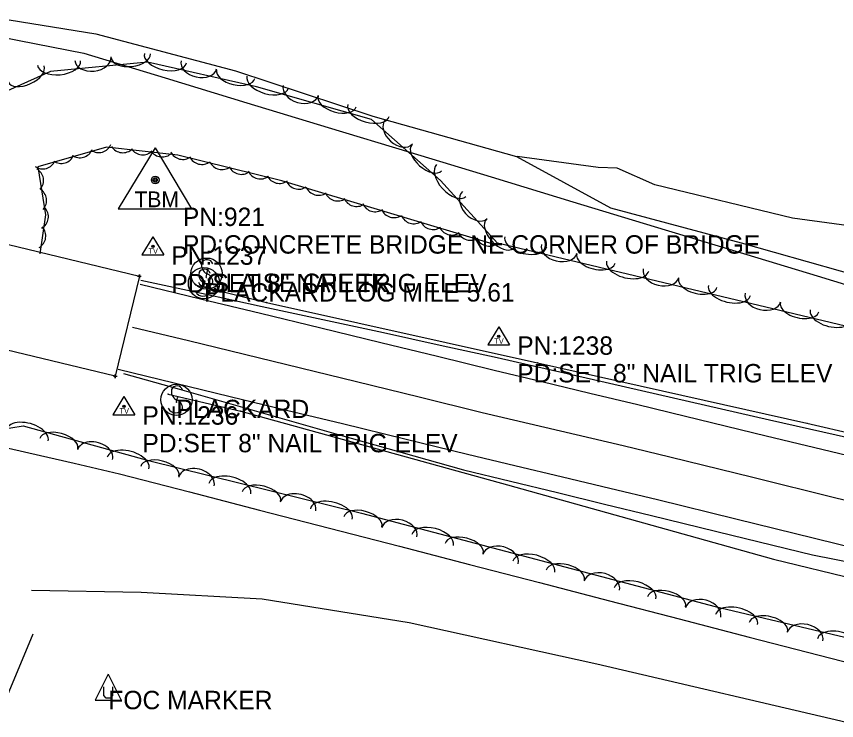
# Model space of a CAD drawing. Extents: x 1441650 to 1491889, y 345904 to 358319.
# Drawn here: x 1469911 to 1470133.7, y 348807.7 to 348999 of the extents above; entities that cross this region are included whole.
import ezdxf

# ---------------------------------------------------------------- set-up
doc = ezdxf.new("R2010")
doc.units = 0
for name, color, linetype in [('S_BRIDGE', 7, 'Continuous'), ('S_EDGE_PAVEMENT', 7, 'Continuous'), ('S_GUARDRAIL', 7, 'Continuous'), ('S_MSC_PT_SYM', 7, 'Continuous'), ('S_PAVEMENT_CROWN', 7, 'Continuous'), ('S_PRIMARY_CTL', 7, 'Continuous'), ('S_PRIMARY_CTL_ANNOT', 7, 'Continuous'), ('S_RDW_PT_SYM', 7, 'Continuous'), ('S_SECONDARY_CTL', 7, 'Continuous'), ('S_SECONDARY_CTL_ANNOT', 7, 'Continuous'), ('S_SHOULDER', 7, 'Continuous'), ('S_SIGN', 7, 'Continuous'), ('S_SIGN_ANNOT', 7, 'Continuous'), ('S_STR_PT_SYM', 7, 'Continuous'), ('S_STREAM', 7, 'Continuous'), ('S_TREE', 7, 'Continuous'), ('S_UNDERGROUND_CABLE', 7, 'Continuous'), ('S_UTILITY_POLE_ANNOT', 7, 'Continuous')]:
    doc.layers.add(name, color=color, linetype=linetype)

msp = doc.modelspace()

# ---------------------------------------------------------------- linework, layer by layer
at = {"layer": 'S_BRIDGE'}
for p, q in [((1469679.08, 348992.52), (1469944.44, 348928.39)), ((1469937.87, 348901.24), (1469672.59, 348965.36)), ((1469944.44, 348928.39), (1469937.87, 348901.24))]:
    msp.add_line(p, q, dxfattribs=at)
at = {"layer": 'S_EDGE_PAVEMENT'}
for points in [[(1469944.67, 348926.21), (1469961, 348922.27), (1469977.34, 348918.33), (1469993.67, 348914.38), (1470010.01, 348910.44), (1470025.37, 348906.67), (1470040.74, 348902.91), (1470053.74, 348899.78), (1470066.74, 348896.66), (1470079.75, 348893.53), (1470092.75, 348890.41), (1470114.64, 348885.08), (1470136.53, 348879.75), (1470149.24, 348876.68), (1470161.95, 348873.61), (1470174.66, 348870.55), (1470187.36, 348867.48), (1470209.76, 348862.06), (1470232.16, 348856.64), (1470245.12, 348853.49), (1470258.08, 348850.33), (1470271.04, 348847.17)], [(1469938.67, 348903.12), (1469953.9, 348899.43), (1469969.12, 348895.75), (1469984.34, 348892.06), (1469999.56, 348888.37), (1470016.54, 348884.24), (1470033.51, 348880.11), (1470046.41, 348877.01), (1470059.3, 348873.91), (1470072.19, 348870.81), (1470085.08, 348867.71), (1470106.42, 348862.47), (1470127.77, 348857.22), (1470140.23, 348854.2), (1470152.69, 348851.18), (1470165.16, 348848.16), (1470177.62, 348845.14), (1470201.31, 348839.38), (1470225, 348833.61), (1470237.76, 348830.53), (1470250.52, 348827.44), (1470263.28, 348824.36), (1470276.04, 348821.27)]]:
    msp.add_lwpolyline(points, dxfattribs=at)
at = {"layer": 'S_GUARDRAIL'}
for p, q in [((1469959.61, 348926.1), (1469978.94, 348921.29)), ((1469978.94, 348921.29), (1470052.53, 348904.89)), ((1470052.53, 348904.89), (1470125.67, 348888.49)), ((1469952.25, 348896.39), (1469971.95, 348891.77)), ((1469971.95, 348891.77), (1470044.43, 348871.73)), ((1470125.67, 348888.49), (1470225.36, 348865.49)), ((1470044.43, 348871.73), (1470116.63, 348851.53)), ((1470116.63, 348851.53), (1470167.48, 348839.18))]:
    msp.add_line(p, q, dxfattribs=at)
at = {"layer": 'S_MSC_PT_SYM'}
for points in [[(1469963.01, 348930.29), (1469963.01, 348930.34), (1469963.01, 348930.29), (1469962.96, 348930.29), (1469963.01, 348930.29), (1469963.01, 348930.24), (1469963.01, 348930.29), (1469963.06, 348930.29)], [(1469962.59, 348928.1), (1469962.59, 348928.15), (1469962.59, 348928.1), (1469962.54, 348928.1), (1469962.59, 348928.1), (1469962.59, 348928.05), (1469962.59, 348928.1), (1469962.64, 348928.1)], [(1469961.96, 348925.9), (1469961.96, 348925.95), (1469961.96, 348925.9), (1469961.91, 348925.9), (1469961.96, 348925.9), (1469961.96, 348925.85), (1469961.96, 348925.9), (1469962.01, 348925.9)], [(1469962.18, 348927.11), (1469962.18, 348927.16), (1469962.18, 348927.11), (1469962.13, 348927.11), (1469962.18, 348927.11), (1469962.18, 348927.06), (1469962.18, 348927.11), (1469962.23, 348927.11)], [(1469954.75, 348895.4), (1469954.75, 348895.45), (1469954.75, 348895.4), (1469954.7, 348895.4), (1469954.75, 348895.4), (1469954.75, 348895.35), (1469954.75, 348895.4), (1469954.8, 348895.4)], [(1469954.47, 348894.19), (1469954.47, 348894.24), (1469954.47, 348894.19), (1469954.42, 348894.19), (1469954.47, 348894.19), (1469954.47, 348894.14), (1469954.47, 348894.19), (1469954.52, 348894.19)]]:
    msp.add_lwpolyline(points, dxfattribs=at)
at = {"layer": 'S_PAVEMENT_CROWN'}
msp.add_lwpolyline([(1469942.53, 348914.59), (1469957.73, 348910.9), (1469972.94, 348907.21), (1469988.14, 348903.52), (1470003.35, 348899.84), (1470020.44, 348895.62), (1470037.54, 348891.4), (1470050.28, 348888.4), (1470063.02, 348885.39), (1470075.76, 348882.38), (1470088.5, 348879.37), (1470111.01, 348873.81), (1470133.53, 348868.25), (1470146.04, 348865.24), (1470158.56, 348862.23), (1470171.07, 348859.22), (1470183.59, 348856.21), (1470206.28, 348850.7), (1470228.97, 348845.19), (1470241.93, 348842.08), (1470254.89, 348838.96), (1470267.84, 348835.84)], dxfattribs=at)
at = {"layer": 'S_PRIMARY_CTL'}
for p, q in [((1469948.74, 348963.24), (1469938.7, 348946.73)), ((1469948.74, 348963.24), (1469958.56, 348946.73)), ((1469938.7, 348946.73), (1469958.56, 348946.73))]:
    msp.add_line(p, q, dxfattribs=at)
for radius in [1.04, 0.609, 0.344]:
    msp.add_circle((1469948.74, 348954.54), radius, dxfattribs=at)
at = {"layer": 'S_RDW_PT_SYM'}
for points in [[(1469959.61, 348926.1), (1469959.61, 348926.15), (1469959.61, 348926.1), (1469959.56, 348926.1), (1469959.61, 348926.1), (1469959.61, 348926.05), (1469959.61, 348926.1), (1469959.66, 348926.1)], [(1469978.94, 348921.29), (1469978.94, 348921.34), (1469978.94, 348921.29), (1469978.89, 348921.29), (1469978.94, 348921.29), (1469978.94, 348921.24), (1469978.94, 348921.29), (1469978.99, 348921.29)], [(1470052.53, 348904.89), (1470052.53, 348904.94), (1470052.53, 348904.89), (1470052.48, 348904.89), (1470052.53, 348904.89), (1470052.53, 348904.84), (1470052.53, 348904.89), (1470052.58, 348904.89)], [(1469952.25, 348896.39), (1469952.25, 348896.44), (1469952.25, 348896.39), (1469952.2, 348896.39), (1469952.25, 348896.39), (1469952.25, 348896.34), (1469952.25, 348896.39), (1469952.3, 348896.39)], [(1469971.95, 348891.77), (1469971.95, 348891.82), (1469971.95, 348891.77), (1469971.9, 348891.77), (1469971.95, 348891.77), (1469971.95, 348891.72), (1469971.95, 348891.77), (1469972, 348891.77)], [(1470125.67, 348888.49), (1470125.67, 348888.54), (1470125.67, 348888.49), (1470125.62, 348888.49), (1470125.67, 348888.49), (1470125.67, 348888.44), (1470125.67, 348888.49), (1470125.72, 348888.49)], [(1470044.43, 348871.73), (1470044.43, 348871.78), (1470044.43, 348871.73), (1470044.38, 348871.73), (1470044.43, 348871.73), (1470044.43, 348871.68), (1470044.43, 348871.73), (1470044.48, 348871.73)], [(1470116.63, 348851.53), (1470116.63, 348851.58), (1470116.63, 348851.53), (1470116.58, 348851.53), (1470116.63, 348851.53), (1470116.63, 348851.48), (1470116.63, 348851.53), (1470116.68, 348851.53)]]:
    msp.add_lwpolyline(points, dxfattribs=at)
at = {"layer": 'S_SECONDARY_CTL'}
for p, q in [((1469948.12, 348939.12), (1469945.11, 348934.17)), ((1469948.12, 348939.12), (1469951.07, 348934.17)), ((1469945.11, 348934.17), (1469951.07, 348934.17)), ((1470042.02, 348914.67), (1470039.01, 348909.72)), ((1470042.02, 348914.67), (1470044.97, 348909.72)), ((1470039.01, 348909.72), (1470044.97, 348909.72)), ((1469940.26, 348895.69), (1469937.25, 348890.74)), ((1469940.26, 348895.69), (1469943.2, 348890.74)), ((1469937.25, 348890.74), (1469943.2, 348890.74))]:
    msp.add_line(p, q, dxfattribs=at)
for centre, radius in [((1469948.12, 348936.51), 0.311), ((1469948.12, 348936.51), 0.183), ((1469948.12, 348936.51), 0.103), ((1470042.02, 348912.06), 0.311), ((1470042.02, 348912.06), 0.183), ((1470042.02, 348912.06), 0.103), ((1469940.26, 348893.08), 0.311), ((1469940.26, 348893.08), 0.183), ((1469940.26, 348893.08), 0.103)]:
    msp.add_circle(centre, radius, dxfattribs=at)
at = {"layer": 'S_SHOULDER'}
for points in [[(1469944.83, 348927.3), (1469961.3, 348923.76), (1469977.77, 348920.21), (1469994.24, 348916.67), (1470010.71, 348913.12), (1470026.14, 348909.71), (1470041.57, 348906.3), (1470054.64, 348903.32), (1470067.71, 348900.34), (1470080.77, 348897.36), (1470093.84, 348894.37), (1470115.53, 348889.43), (1470137.22, 348884.48), (1470150.1, 348881.56), (1470162.99, 348878.64), (1470175.87, 348875.72), (1470188.76, 348872.8), (1470210.7, 348865.68), (1470232.63, 348858.56), (1470245.74, 348855.5), (1470258.84, 348852.45), (1470271.94, 348849.39)], [(1469940.16, 348902.02), (1469954.71, 348897.87), (1469969.26, 348893.73), (1469983.82, 348889.58), (1469998.37, 348885.44), (1470015.39, 348880.64), (1470032.41, 348875.84), (1470045.18, 348872.72), (1470057.96, 348869.61), (1470070.73, 348866.49), (1470083.5, 348863.37), (1470105.33, 348858.04), (1470127.16, 348852.7), (1470139.58, 348850.26), (1470152.01, 348847.83), (1470164.43, 348845.39), (1470176.86, 348842.95), (1470200.64, 348837.24), (1470224.42, 348831.52), (1470237.06, 348828.08), (1470249.71, 348824.63), (1470262.35, 348821.19), (1470275, 348817.74)]]:
    msp.add_lwpolyline(points, dxfattribs=at)
at = {"layer": 'S_SIGN'}
for p, q in [((1469962.59, 348928.1), (1469963.01, 348930.29)), ((1469962.18, 348927.11), (1469961.96, 348925.9)), ((1469954.47, 348894.19), (1469954.75, 348895.4))]:
    msp.add_line(p, q, dxfattribs=at)
for centre in [(1469962.69, 348929.11), (1469961.97, 348926.52), (1469954.5, 348894.85)]:
    msp.add_circle(centre, 4.24, dxfattribs=at)
for centre, radius, start, end in [((1469962.81, 348931.27), 1.62, 16.5258, 156.8957), ((1469962.1, 348928.68), 1.62, 16.5258, 156.8957), ((1469963.85, 348931.37), 2.55, 167.1196, 241.9813), ((1469963.14, 348928.78), 2.55, 167.1196, 241.9813), ((1469961.99, 348926.83), 2.38, 358.6529, 73.7063), ((1469962.43, 348927.71), 2.17, 204.641, 335.359), ((1469961.27, 348924.24), 2.38, 358.6529, 73.7063), ((1469961.71, 348925.12), 2.17, 204.641, 335.359), ((1469955.66, 348897.11), 2.55, 167.1196, 241.9813), ((1469954.62, 348897.01), 1.62, 16.5258, 156.8957), ((1469953.79, 348892.57), 2.38, 358.6529, 73.7063), ((1469954.23, 348893.45), 2.17, 204.641, 335.359)]:
    msp.add_arc(centre, radius, start, end, dxfattribs=at)
at = {"layer": 'S_STR_PT_SYM'}
for points in [[(1469944.44, 348928.39), (1469944.44, 348928.89), (1469944.44, 348928.39), (1469943.94, 348928.39), (1469944.44, 348928.39), (1469944.44, 348927.89), (1469944.44, 348928.39), (1469944.94, 348928.39)], [(1469937.87, 348901.24), (1469937.87, 348901.74), (1469937.87, 348901.24), (1469937.37, 348901.24), (1469937.87, 348901.24), (1469937.87, 348900.74), (1469937.87, 348901.24), (1469938.37, 348901.24)]]:
    msp.add_lwpolyline(points, dxfattribs=at)
at = {"layer": 'S_STREAM'}
for points in [[(1469903.34, 348998.98), (1469932.6, 348994.25), (1469970.49, 348984.21), (1470007.78, 348971.85), (1470046.86, 348960.92), (1470072.36, 348946.99), (1470107.79, 348937.47), (1470134.73, 348929.83), (1470160.26, 348922.93), (1470180.07, 348917.1), (1470201.02, 348907.29), (1470232.13, 348900.18), (1470253.4, 348895.5), (1470268.69, 348892.13)], [(1470266.49, 348937.27), (1470245.09, 348945.39), (1470234.51, 348948.61), (1470222.37, 348950.2), (1470209.06, 348945.69), (1470191.75, 348944.47), (1470174.63, 348945.38), (1470161.05, 348943.08), (1470144.42, 348941.06), (1470121.8, 348944.14), (1470084.41, 348953.19), (1470074.19, 348957.72), (1470068.97, 348957.95), (1470046.99, 348960.92)], [(1469915.11, 348843.11), (1469944.92, 348842.57), (1469977.74, 348840.77), (1470017.72, 348834.33), (1470068.65, 348823.12), (1470139.14, 348806.61), (1470228.41, 348785.14), (1470234.83, 348783.47)], [(1469915.49, 348831.21), (1469907.21, 348811.19), (1469898.93, 348791.17), (1469895.3, 348777.25), (1469891.68, 348763.32), (1469890.15, 348753.2)]]:
    msp.add_lwpolyline(points, dxfattribs=at)
at = {"layer": 'S_TREE'}
for points in [[(1469894.34, 348995.87), (1469911.83, 348992.42), (1469929.32, 348988.98), (1469951.45, 348982.26), (1469973.58, 348975.53), (1469995.71, 348968.81), (1470017.84, 348962.09), (1470039.97, 348955.37), (1470062.11, 348948.65), (1470084.24, 348941.93), (1470106.37, 348935.21), (1470128.5, 348928.48), (1470150.63, 348921.76), (1470172.76, 348915.04), (1470194.89, 348908.32), (1470217.02, 348901.6), (1470239.15, 348894.88), (1470261.29, 348888.15), (1470283.42, 348881.43)], [(1469894.34, 348995.87), (1469911.83, 348992.42), (1469929.32, 348988.98), (1469951.45, 348982.25), (1469973.58, 348975.53), (1469995.71, 348968.81), (1470017.84, 348962.09), (1470039.97, 348955.37), (1470062.11, 348948.65), (1470084.24, 348941.93), (1470106.37, 348935.2), (1470128.5, 348928.48), (1470150.63, 348921.76), (1470172.76, 348915.04), (1470194.89, 348908.32), (1470217.02, 348901.6), (1470239.16, 348894.87), (1470261.29, 348888.15), (1470283.42, 348881.43)], [(1470314.91, 348966.14), (1470323.99, 348945.14), (1470321.19, 348922.06), (1470307.79, 348897.38), (1470277.15, 348882.82), (1470249.43, 348885.83), (1470222.74, 348893.48), (1470211.5, 348903.69), (1470235.75, 348899.69), (1470256.31, 348907.15), (1470253.44, 348924.02), (1470227.98, 348929.63), (1470207.56, 348924.38), (1470181.76, 348916.03), (1470187.75, 348908.94), (1470180.28, 348906.23), (1470138.05, 348914.36), (1470041.68, 348937.41), (1470026.23, 348954.4), (1470007.45, 348971), (1469976.27, 348979.82), (1469946.61, 348986.58), (1469920.28, 348983.98), (1469894.25, 348972.35)], [(1470041.38, 348936.83), (1469983.16, 348954.27), (1469954.92, 348961.28), (1469935.5, 348963.46), (1469916.87, 348958.09), (1469918.93, 348945.08), (1469917.37, 348934.48)], [(1469858.34, 348785.94), (1469881.74, 348828.11), (1469887.7, 348863.4), (1469892.73, 348884.46), (1469912.9, 348887.75), (1469946.91, 348878.35), (1470004.76, 348864), (1470100.74, 348838.69), (1470222.83, 348809.81), (1470244.36, 348794.8), (1470254.99, 348775.38), (1470250.15, 348748.81), (1470242.71, 348724.32), (1470224.49, 348703.17), (1470196.34, 348676.72)], [(1469902.11, 348883.24), (1469914.43, 348880.41), (1469926.75, 348877.58), (1469939.07, 348874.75), (1469958.07, 348869.82), (1469977.06, 348864.89), (1469996.06, 348859.96), (1470015.05, 348855.04), (1470034.05, 348850.11), (1470053.04, 348845.18), (1470072.04, 348840.25), (1470091.03, 348835.33), (1470110.03, 348830.4), (1470129.02, 348825.47), (1470148.02, 348820.54), (1470167.01, 348815.62), (1470186.01, 348810.69), (1470205, 348805.76), (1470224, 348800.83), (1470242.99, 348795.91), (1470265.95, 348790.44), (1470288.91, 348784.97)], [(1469902.11, 348883.24), (1469914.43, 348880.41), (1469926.75, 348877.58), (1469939.08, 348874.75), (1469958.07, 348869.82), (1469977.06, 348864.89), (1469996.06, 348859.96), (1470015.05, 348855.04), (1470034.05, 348850.11), (1470053.04, 348845.18), (1470072.04, 348840.25), (1470091.03, 348835.33), (1470110.03, 348830.4), (1470129.02, 348825.47), (1470148.02, 348820.54), (1470167.01, 348815.62), (1470186.01, 348810.69), (1470205, 348805.76), (1470224, 348800.83), (1470242.99, 348795.91), (1470265.95, 348790.44), (1470288.91, 348784.96)]]:
    msp.add_lwpolyline(points, dxfattribs=at)
for centre, major_axis, ratio, start_param, end_param in [((1469931.82, 348987.51), (4.93, 0.49), 0.685306, 3.141593, 6.283185), ((1469942.1, 348988.26), (5.32, 0.52), 0.540696, 3.141593, 6.283185), ((1469951.51, 348987.64), (5.72, -1.3), 0.550078, 3.141593, 6.283185), ((1469922.63, 348986.35), (5.84, 0.58), 0.550076, 3.141593, 6.283185), ((1469960.59, 348985.83), (4.83, -1.1), 0.685309, 3.141593, 6.283185), ((1469913.67, 348983.35), (4.88, 2.18), 0.540694, 3.141593, 6.283185), ((1469970.58, 348983.29), (5.21, -1.19), 0.540698, 3.141593, 6.283185), ((1469979.3, 348981.17), (5.65, -1.6), 0.550078, 3.141593, 6.283185), ((1469988.28, 348978.9), (4.77, -1.35), 0.685309, 3.141593, 6.283185), ((1469998.12, 348975.84), (5.14, -1.46), 0.540698, 3.141593, 6.283185), ((1470006.65, 348973.43), (5.65, -1.6), 0.550078, 3.141593, 6.283185), ((1470014.9, 348967.6), (3.71, -3.28), 0.685311, 3.141593, 6.283185), ((1469933.36, 348965.6), (3.11, -1.9), 0.99167, 4.660844, 6.434044), ((1469939.96, 348965.59), (3.52, -0.95), 0.994445, 3.979631, 5.752832), ((1470022.44, 348960.58), (4.01, -3.54), 0.540699, 3.141593, 6.283185), ((1469923.21, 348962.67), (3.11, -1.9), 0.99167, 4.660844, 6.434044), ((1469928.24, 348964.2), (3.11, -1.9), 0.99167, 4.660844, 6.434044), ((1469945.37, 348964.98), (3.52, -0.95), 0.994445, 3.979631, 5.752832), ((1469950.64, 348964.42), (3.52, -0.95), 0.994445, 3.979631, 5.752832), ((1469956.24, 348963.75), (3.51, -0.98), 0.994327, 3.853809, 5.627009), ((1469918.15, 348961.18), (3.11, -1.9), 0.99167, 4.660844, 6.434044), ((1469961.4, 348962.4), (3.51, -0.98), 0.994327, 3.853809, 5.627009), ((1469966.87, 348961), (3.51, -0.98), 0.994327, 3.853809, 5.627009), ((1469914.78, 348954.47), (-3.61, 0.45), 0.982872, 2.532369, 4.30557), ((1469972.15, 348959.69), (3.51, -0.98), 0.994327, 3.853809, 5.627009), ((1469977.31, 348958.45), (3.51, -0.98), 0.994327, 3.853809, 5.627009), ((1470029.1, 348954.4), (3.95, -4.34), 0.55008, 3.141593, 6.283185), ((1469982.45, 348957.24), (3.51, -0.98), 0.994327, 3.853809, 5.627009), ((1469987.69, 348955.67), (3.48, -1.08), 0.99429, 3.836726, 5.609927), ((1469993.09, 348954.02), (3.48, -1.08), 0.99429, 3.836726, 5.609927), ((1469915.62, 348948.97), (-3.61, 0.45), 0.982872, 2.532369, 4.30557), ((1469998.3, 348952.46), (3.48, -1.08), 0.99429, 3.836726, 5.609927), ((1470035.53, 348947.72), (3.33, -3.67), 0.685311, 3.141593, 6.283185), ((1470003.39, 348950.97), (3.48, -1.08), 0.99429, 3.836726, 5.609927), ((1470008.47, 348949.53), (3.48, -1.08), 0.99429, 3.836726, 5.609927), ((1469916.09, 348944.56), (0.53, 3.6), 0.999782, 3.825789, 5.598989), ((1470013.56, 348947.93), (3.48, -1.08), 0.99429, 3.836726, 5.609927), ((1470018.96, 348946.27), (3.48, -1.08), 0.99429, 3.836726, 5.609927), ((1470042.26, 348939.93), (3.6, -3.96), 0.540699, 3.141593, 6.283185), ((1469915.39, 348939.32), (0.53, 3.6), 0.999782, 3.825789, 5.598989), ((1470024.17, 348944.71), (3.48, -1.08), 0.99429, 3.836726, 5.609927), ((1470029.26, 348943.22), (3.48, -1.08), 0.99429, 3.836726, 5.609927), ((1470034.34, 348941.78), (3.48, -1.08), 0.99429, 3.836726, 5.609927), ((1470049.37, 348937.75), (5.71, -1.36), 0.550095, 3.141608, 6.283201), ((1470039.43, 348940.18), (3.48, -1.08), 0.99429, 3.836726, 5.609927), ((1470058.43, 348935.85), (4.82, -1.15), 0.68533, 3.141618, 6.28321), ((1470068.39, 348933.2), (5.2, -1.24), 0.540715, 3.141607, 6.2832), ((1470077.02, 348931.14), (5.71, -1.36), 0.550095, 3.141608, 6.283201), ((1470086.08, 348929.24), (4.82, -1.15), 0.68533, 3.141618, 6.28321), ((1470096.04, 348926.59), (5.2, -1.24), 0.540715, 3.141607, 6.2832), ((1470104.66, 348924.53), (5.71, -1.36), 0.550095, 3.141608, 6.283201), ((1470113.73, 348922.63), (4.82, -1.15), 0.68533, 3.141618, 6.28321), ((1470123.69, 348919.98), (5.2, -1.24), 0.540715, 3.141607, 6.2832), ((1470132.31, 348917.92), (5.71, -1.36), 0.550095, 3.141608, 6.283201), ((1469914.02, 348885.24), (-5.65, 1.56), 0.550806, 3.14212, 6.283713), ((1469922.55, 348882.88), (-5.15, 1.42), 0.541413, 3.142104, 6.283696), ((1469932.4, 348879.89), (-4.77, 1.32), 0.686216, 3.142458, 6.284051), ((1469941.38, 348877.68), (-5.65, 1.56), 0.550806, 3.14212, 6.283713), ((1469950, 348875.4), (-5.19, 1.29), 0.540853, 3.141845, 6.283437), ((1469959.93, 348872.67), (-4.81, 1.19), 0.685506, 3.142019, 6.283612), ((1469968.98, 348870.69), (-5.69, 1.41), 0.550236, 3.141853, 6.283446), ((1469977.58, 348868.56), (-5.19, 1.29), 0.540853, 3.141845, 6.283437), ((1469987.51, 348865.82), (-4.81, 1.19), 0.685506, 3.142019, 6.283612), ((1469996.56, 348863.85), (-5.69, 1.41), 0.550236, 3.141853, 6.283446), ((1470005.13, 348861.71), (-5.17, 1.36), 0.540657, 3.141593, 6.283185), ((1470015.02, 348858.83), (-4.79, 1.26), 0.685257, 3.141593, 6.283185), ((1470024.04, 348856.72), (-5.67, 1.5), 0.550037, 3.141593, 6.283185), ((1470032.62, 348854.46), (-5.17, 1.36), 0.540657, 3.141593, 6.283185), ((1470042.51, 348851.58), (-4.79, 1.26), 0.685257, 3.141593, 6.283185), ((1470051.53, 348849.47), (-5.67, 1.5), 0.550037, 3.141593, 6.283185), ((1470060.1, 348847.21), (-5.17, 1.36), 0.540657, 3.141593, 6.283185), ((1470070, 348844.34), (-4.79, 1.26), 0.685257, 3.141593, 6.283185), ((1470079.02, 348842.23), (-5.67, 1.5), 0.550037, 3.141593, 6.283185), ((1470087.59, 348839.97), (-5.17, 1.36), 0.540657, 3.141593, 6.283185), ((1470097.49, 348837.09), (-4.79, 1.26), 0.685257, 3.141593, 6.283185), ((1470106.6, 348835.13), (-5.71, 1.35), 0.550047, 3.141645, 6.283238), ((1470115.23, 348833.09), (-5.2, 1.23), 0.540667, 3.141643, 6.283236), ((1470125.19, 348830.46), (-4.82, 1.14), 0.68527, 3.141679, 6.283271), ((1470134.26, 348828.58), (-5.71, 1.35), 0.550047, 3.141645, 6.283238)]:
    msp.add_ellipse(centre, major_axis=major_axis, ratio=ratio, start_param=start_param, end_param=end_param, dxfattribs=at)
at = {"layer": 'S_UNDERGROUND_CABLE'}
for p, q in [((1469936, 348820.32), (1469932.47, 348813.23)), ((1469936, 348820.32), (1469939.49, 348813.23)), ((1469934.8, 348814.47), (1469934.8, 348816.91)), ((1469937.16, 348816.91), (1469937.16, 348814.47)), ((1469935.42, 348813.81), (1469934.8, 348814.47)), ((1469937.16, 348814.47), (1469936.62, 348813.81)), ((1469932.47, 348813.23), (1469939.49, 348813.23)), ((1469936.62, 348813.81), (1469935.42, 348813.81))]:
    msp.add_line(p, q, dxfattribs=at)

# ---------------------------------------------------------------- texts
at = {"layer": 'S_PRIMARY_CTL'}
msp.add_text('TBM', height=4.287, rotation=360, dxfattribs=at).set_placement((1469943.09, 348947.15))
at = {"layer": 'S_PRIMARY_CTL_ANNOT'}
for s, p in [('PN:921', (1469956.24, 348942.04)), ('PD:CONCRETE BRIDGE NE CORNER OF BRIDGE', (1469956.24, 348934.54))]:
    msp.add_text(s, height=5, dxfattribs=at).set_placement(p)
at = {"layer": 'S_SECONDARY_CTL'}
for p in [(1469946.91, 348934.5), (1470040.81, 348910.05), (1469939.05, 348891.07)]:
    msp.add_text('TV', height=1.5, rotation=360, dxfattribs=at).set_placement(p)
at = {"layer": 'S_SECONDARY_CTL_ANNOT'}
for s, p in [('PN:1237', (1469953.12, 348931.51)), ('PD:SET 8" NAIL TRIG ELEV', (1469953.12, 348924.01)), ('PN:1238', (1470047.02, 348907.06)), ('PD:SET 8" NAIL TRIG ELEV', (1470047.02, 348899.56)), ('PN:1236', (1469945.26, 348888.08)), ('PD:SET 8" NAIL TRIG ELEV', (1469945.26, 348880.58))]:
    msp.add_text(s, height=5, dxfattribs=at).set_placement(p)
at = {"layer": 'S_SIGN_ANNOT'}
for s, p in [('GLAISE CREEK', (1469962.69, 348924.11)), ('PLACKARD LOG MILE 5.61', (1469961.97, 348921.52)), ('PLACKARD', (1469954.5, 348889.85))]:
    msp.add_text(s, height=5, dxfattribs=at).set_placement(p)
at = {"layer": 'S_UTILITY_POLE_ANNOT'}
msp.add_text('FOC MARKER', height=5, dxfattribs=at).set_placement((1469936, 348810.78))

doc.saveas('drawing.dxf')
